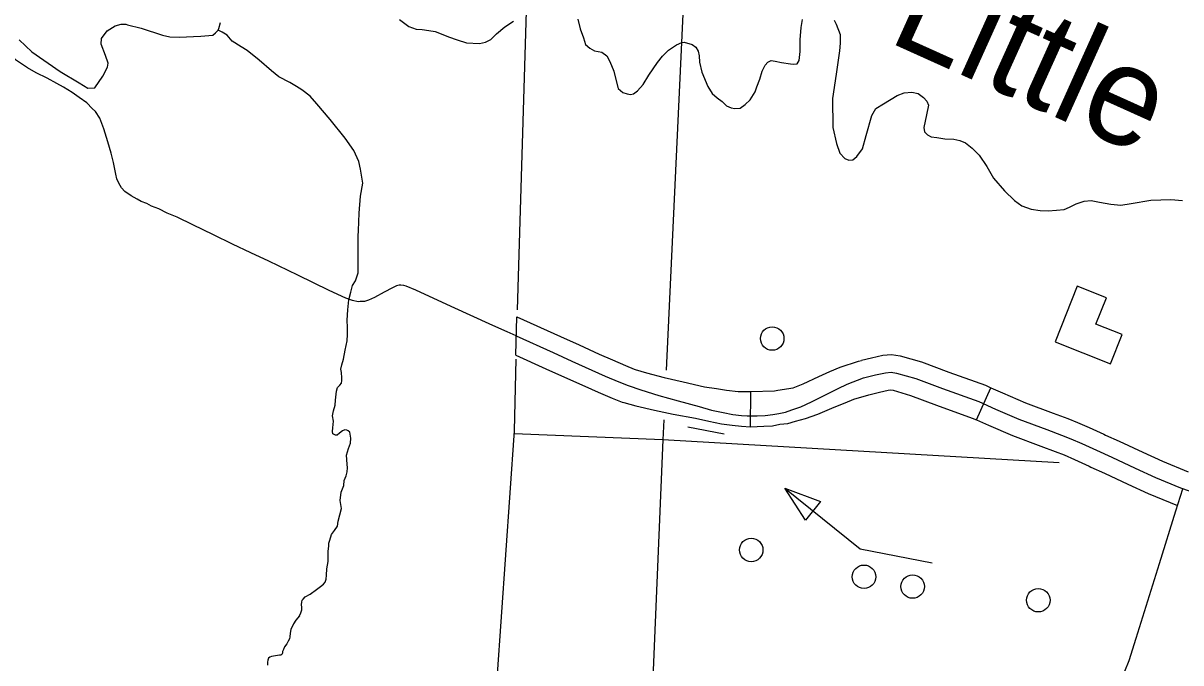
# Model space of a CAD drawing. Extents: x 653372 to 905732, y 627442 to 787275.
# Drawn here: x 671338 to 676272, y 758117 to 760841 of the extents above; entities that cross this region are included whole.
import ezdxf

# ---------------------------------------------------------------- set-up
doc = ezdxf.new("R2010")
doc.units = 0
for name, color, linetype in [('10', 7, 'Continuous'), ('33', 7, 'Continuous'), ('35', 7, 'Continuous'), ('45', 7, 'Continuous'), ('5', 7, 'Continuous'), ('56', 7, 'Continuous'), ('58', 7, 'Continuous'), ('6', 7, 'Continuous')]:
    doc.layers.add(name, color=color, linetype=linetype)

msp = doc.modelspace()

# ---------------------------------------------------------------- linework, layer by layer
at = {"layer": '10'}
msp.add_lwpolyline([(676033.4, 758081.6), (676050.9, 758127.4), (676080.6, 758221.7), (676181.2, 758540.5), (676250.3, 758764.6), (676280.1, 758858.3)], dxfattribs=at)
at = {"layer": '33'}
for points in [[(671356, 760650.5), (671330.4, 760667.9), (671306, 760685.2), (671285.8, 760702.4), (671266.8, 760721.4), (671249.7, 760743.8), (671233.8, 760768), (671224.2, 760783.1), (671194.1, 760817.8), (671164.2, 760850.8), (671139.5, 760876.3), (671108.7, 760898), (671077.2, 760913.2), (671030.2, 760930), (670991, 760944.8), (670888.6, 760990)], [(673439.5, 759509.8), (673400.7, 759526.9), (673339.8, 759553.7), (673161.5, 759635), (673011.3, 759704.7), (672970.3, 759721.4), (672960.3, 759724.6), (672947.3, 759726.2), (672940.2, 759725.2), (672929.4, 759722.6), (672912, 759714.8), (672876.4, 759695.1), (672834.8, 759672.6), (672810.2, 759662.1), (672793.4, 759656.1), (672774.4, 759655.5), (672766.1, 759655.1), (672741.4, 759660), (672712.6, 759670.4), (672641.5, 759703.4), (672508.9, 759768.4), (672385.3, 759827.9), (672308.1, 759863.4), (672230.4, 759900.1), (672149.8, 759940.5), (672061.5, 759982.3), (671994.9, 760014.5), (671951.6, 760032.4), (671916, 760050.1), (671885.5, 760062.3), (671864.5, 760073), (671841, 760082), (671823.5, 760091.4), (671797.9, 760106.4), (671771.7, 760123.8), (671757.4, 760139.7), (671745.6, 760160.2), (671737.2, 760178.2), (671732.5, 760198), (671723.3, 760247.5), (671712.6, 760288.1), (671699.3, 760336.5), (671681.9, 760391), (671669.3, 760425.2), (671664.4, 760436.3), (671646.8, 760465), (671632.4, 760478.5), (671610, 760502.3), (671576.3, 760525.3), (671546.7, 760546.3), (671510.6, 760569.3), (671482.1, 760585), (671440.6, 760607), (671393.3, 760629.8), (671356, 760650.5)]]:
    msp.add_lwpolyline(points, dxfattribs=at)
at = {"layer": '35'}
for points in [[(672941.9, 760856.5), (672981.9, 760826.5), (673012.2, 760816.3), (673039, 760814.6), (673066.7, 760810), (673093.5, 760806.4), (673119.2, 760795.5), (673150.4, 760782.5), (673187.1, 760770.2), (673227.6, 760757.9), (673283.2, 760755.3), (673308.4, 760761), (673331, 760771.5), (673355.3, 760795.8), (673390.5, 760826.3), (673427.4, 760849.3)], [(673702.3, 760857.8), (673712.2, 760817.6), (673725.9, 760778.2), (673734.4, 760751), (673752.4, 760734.7), (673773.4, 760723.8), (673804.8, 760717.3), (673825.7, 760702.8), (673838.9, 760678.2), (673855.3, 760636.9), (673861.8, 760607), (673873.5, 760563), (673894.3, 760545.7), (673911.8, 760540.5), (673925.6, 760537.3), (673939.6, 760540.6), (673956.7, 760553.1), (673980.7, 760580.2), (674005.1, 760619.4), (674042, 760674), (674062.3, 760701.2), (674088.5, 760725.9), (674122.6, 760749), (674145.2, 760759.5), (674154.5, 760760.1), (674188.6, 760750.7), (674204, 760739.1), (674214.6, 760722.1), (674218.6, 760701.6), (674219.7, 760675.5), (674230.5, 760632.5), (674256.5, 760572.3), (674274.1, 760541.2), (674295, 760523.8), (674316.7, 760507.4), (674334.7, 760489.2), (674354.9, 760481.2), (674370.6, 760477.9), (674393.5, 760480), (674414.7, 760495.2), (674436.3, 760515), (674457.7, 760548.7), (674465.2, 760570.7), (674477.9, 760602.8), (674486.7, 760636.9), (674500.5, 760662.5), (674511.1, 760675.1), (674525.2, 760682.1), (674542.7, 760679.8), (674570.4, 760673.4), (674607.9, 760668.5), (674620.8, 760666.3), (674636.7, 760667.7), (674644.5, 760682.3), (674649.4, 760721.1), (674649.9, 760770.3), (674653.4, 760823.1), (674659.1, 760857.3)], [(674794.4, 760854.1), (674802.3, 760837.2), (674820.4, 760793), (674819.3, 760755.9), (674816.5, 760723.5), (674802.4, 760623.7), (674787.2, 760520.2), (674788.1, 760397.6)], [(671374.7, 760719.7), (671496.5, 760635.3), (671576.8, 760587.6), (671614, 760564.2), (671643.5, 760566.2), (671678, 760615.4), (671697.6, 760654.4), (671700.8, 760671.5), (671688.6, 760703.5), (671670.2, 760751.6), (671672.3, 760776.6), (671695.7, 760808.9), (671730.6, 760830.3), (671755.9, 760837.5), (671775.4, 760836.7)], [(671775.4, 760836.7), (671783.3, 760834.9), (671841.3, 760820.2), (671931.3, 760789.6), (671963.6, 760783.1), (672003.5, 760781.9), (672095.5, 760786.6), (672145.7, 760790.6), (672158, 760799.5), (672168.9, 760811.3), (672172, 760818.6), (672179.3, 760844.4)], [(672725.9, 759663.5), (672734.1, 759695.9), (672741.6, 759723.6), (672754.2, 759744.5), (672765.9, 759778), (672766.4, 759816.6), (672765.4, 759872.5), (672765.9, 759933.6), (672767.3, 759958.7), (672770.2, 760032.4), (672775.7, 760104), (672785.3, 760160.3), (672775.8, 760219.3), (672768.8, 760252.1), (672747.6, 760298.6), (672710, 760351.6), (672645.9, 760430.7), (672589.4, 760498.2), (672561.8, 760530.9), (672526, 760558), (672502.5, 760572), (672474.4, 760588.8), (672428, 760612.8), (672396.8, 760638.3), (672344.3, 760683.8), (672292.4, 760724.6), (672266.5, 760741.2), (672229.3, 760765), (672207.4, 760789.6), (672186.6, 760802.8), (672168.9, 760811.3)], [(671320.4, 760770.8), (671374.7, 760719.7)], [(674788.1, 760397.6), (674803.7, 760329.4), (674818.2, 760287.2), (674839.8, 760264.3), (674856.3, 760258.2), (674874, 760259.5), (674890.2, 760273), (674915.3, 760305.6), (674930, 760362.8), (674954.8, 760448.3), (674971.5, 760477.5), (675004.6, 760497.9), (675062.2, 760533.3), (675092.3, 760544.4), (675125.8, 760547.2), (675152.5, 760541.7), (675175.2, 760524.3), (675188.6, 760509.1), (675196.5, 760492.1), (675187.8, 760451.5), (675176.9, 760397.1), (675179.1, 760378.5), (675191.7, 760365.1), (675207.3, 760357.2), (675232.2, 760354.6), (675266.4, 760348.9), (675304.4, 760346.9), (675329.3, 760341.5), (675354, 760331.5), (675382.1, 760309.3), (675411.8, 760278.7), (675444.7, 760230.3), (675472.9, 760181.2), (675519.6, 760126.9), (675562.4, 760086.2), (675594.2, 760063.9), (675633.7, 760049.7), (675671.5, 760043), (675705.8, 760042), (675742.1, 760044.6), (675773.7, 760047.3), (675797.2, 760057.8), (675825.5, 760071.8), (675860.2, 760082.8), (675889, 760085.7), (675925, 760079), (675973, 760071.1), (676015.5, 760066.1), (676060, 760073.1), (676144, 760087.3), (676229.4, 760090.3), (676278.5, 760086)], [(672718.8, 758963), (672716.6, 759000.9), (672724.8, 759029.3), (672732.8, 759052.3), (672734.1, 759073.6), (672731.9, 759090.9), (672730.2, 759098.9), (672723.1, 759105.8), (672717.2, 759108.6), (672709.2, 759108.9), (672698.5, 759105.2), (672686.9, 759094.9), (672676, 759087.3), (672668.7, 759086.8), (672658.2, 759092.5), (672655.8, 759102.5), (672657.6, 759118.4), (672660.5, 759146.3), (672656.5, 759169), (672660.5, 759190.2), (672667.9, 759215.2), (672669.2, 759236.4), (672671.9, 759261.6), (672673, 759274.2), (672678.1, 759289.4), (672687, 759299.1), (672694.6, 759307.8), (672696.2, 759319.1), (672696.6, 759331), (672695.3, 759353), (672691.7, 759367.1), (672695.6, 759385.6), (672703, 759410.7), (672710.8, 759448.3), (672718.6, 759488.7), (672720.1, 759515.9), (672719.6, 759545.1), (672719.3, 759576.6), (672721.9, 759621.1), (672725.9, 759663.5)], [(672515.3, 758317.2), (672521.3, 758329.7), (672526, 758342.9), (672525.6, 758353.2), (672523.7, 758365.6), (672525, 758375.8), (672526.6, 758383.4), (672530.7, 758389), (672539.9, 758397.7), (672561.6, 758410.3), (672588.4, 758429.1), (672604.8, 758442.3), (672618.4, 758452.5), (672624.9, 758460.6), (672629.3, 758473.6), (672630.8, 758490.5), (672631.7, 758518), (672637.3, 758548.5), (672637.8, 758566.7), (672638.6, 758593.3), (672640.7, 758614.6), (672640.7, 758626.9), (672644.6, 758639.7), (672652, 758663.4), (672665.1, 758680.3), (672678.3, 758699.8), (672680.9, 758720.4), (672694.5, 758773.9), (672689.6, 758808.6), (672693.9, 758843.7), (672704.8, 758872), (672706.7, 758893.2), (672714.6, 758912.9), (672719.1, 758930.8), (672719.6, 758947.4), (672718.8, 758963)], [(672515.3, 758317.2), (672500.6, 758299), (672490.4, 758282.9), (672479.2, 758259.3), (672476.5, 758243), (672474.9, 758228.1), (672472.5, 758220), (672467.3, 758208.9), (672461.7, 758197.9), (672451.6, 758185.1), (672447.6, 758174.4), (672443.9, 758164.8), (672443, 758157.7), (672439.8, 758153), (672436.8, 758150.1), (672430, 758149.2), (672396.6, 758143.8), (672389.5, 758141.8), (672383.7, 758136.4), (672380.9, 758128.2), (672379.5, 758119.3), (672379.5, 758107)]]:
    msp.add_lwpolyline(points, dxfattribs=at)
at = {"layer": '45'}
for p, q in [((674438.2, 759122.6), (674438.4, 759272.6)), ((675400.8, 759151.6), (675461.8, 759288.6))]:
    msp.add_line(p, q, dxfattribs=at)
for points in [[(673437.8, 759428.1), (673442, 759591.1), (673627.5, 759506.4), (673706.9, 759470.9), (673792.9, 759432.1), (673849.1, 759406.9), (673904.6, 759382.9), (673942.4, 759368.5), (673946.8, 759366.9)], [(673439.5, 759509.8), (673596.6, 759438.1), (673676.2, 759402.5), (673762.2, 759363.7), (673818.9, 759338.3), (673876.3, 759313.4), (673916.7, 759298), (673971, 759279.1), (674046.7, 759255.5), (674129.1, 759233.5), (674218.4, 759208.9), (674271.3, 759193.6), (674321.4, 759182.6), (674362.1, 759174.9), (674399.3, 759170.2), (674424.1, 759168.9), (674465.6, 759168.8), (674500.7, 759170.7), (674532.2, 759174.5), (674558.4, 759179.7), (674587.1, 759185.3), (674614, 759194.6), (674651.8, 759207.7), (674698, 759228.9), (674765.5, 759263), (674810.6, 759285.4), (674850.3, 759304.3), (674919.9, 759330.7), (674970, 759343.4), (675013, 759352.8), (675036.8, 759354.5), (675060.4, 759351.4), (675142.7, 759327.6), (675256.4, 759285), (675410.5, 759229.4), (675481.9, 759197.6), (675581.4, 759155.5), (675701, 759110.4), (675762.9, 759087.3), (675802.7, 759071.8), (675849.6, 759051.4), (675911.5, 759022.3), (675977, 758993.1), (676077.6, 758946.2), (676163, 758906.8), (676270.7, 758862.1), (676343.4, 758836.2)], [(673437.8, 759428.1), (673565.7, 759369.7), (673645.5, 759334), (673731.4, 759295.3), (673788.7, 759269.6), (673848, 759244), (673891, 759227.5), (673897.7, 759225.2)], [(674910.2, 759405.6), (674952.8, 759416.4), (675002.3, 759427.3), (675039, 759429.8), (675075.8, 759425), (675166.3, 759398.8), (675282.3, 759355.4), (675438.5, 759299), (675461.8, 759288.6)], [(673946.8, 759366.9), (673995.1, 759352.4), (674069.1, 759332.6), (674151.1, 759314.3), (674242.1, 759293.2), (674292.1, 759285.7), (674334.8, 759278), (674385, 759273.3), (674438.4, 759272.6)], [(674438.4, 759272.6), (674540.4, 759275.1), (674554.4, 759277.9), (674619, 759288.4), (674661.5, 759305.8), (674729.1, 759336.7), (674775.9, 759357.6), (674819.7, 759376.4), (674897.3, 759402.4), (674910.3, 759405.1)], [(674947.1, 759260.2), (674987.3, 759270.4), (675023.7, 759278.4), (675034.5, 759279.1), (675045, 759277.8), (675119.1, 759256.3), (675230.5, 759214.6), (675382.5, 759159.8), (675400.8, 759151.6)], [(675461.8, 759288.6), (675511.8, 759266.4), (675609.3, 759225.1), (675727.3, 759180.6), (675789.6, 759157.4), (675831.3, 759141.2), (675880.5, 759119.8), (675942.8, 759090.5), (675949.8, 759087.4)], [(673897.7, 759225.2), (673948.6, 759211.5), (674028.5, 759192.8), (674108.8, 759175.5), (674203.7, 759158.5), (674259.5, 759146.7), (674314.6, 759134.9), (674359.1, 759129.7), (674399.8, 759124.9), (674438.2, 759122.6)], [(674438.2, 759122.6), (674494.6, 759125.2), (674531.6, 759127), (674562.9, 759132.9), (674597, 759137.1), (674629.6, 759145.8), (674671.7, 759157.1), (674724.1, 759176.6), (674794.9, 759206.3), (674840.7, 759225.1), (674878.3, 759239.9), (674942.4, 759259.1), (674947.2, 759259.9)], [(675400.8, 759151.6), (675452, 759128.8), (675553.5, 759085.8), (675674.6, 759040.2), (675736.2, 759017.2), (675774.2, 759002.4), (675818.6, 758983.1), (675880.3, 758954.1), (675888.6, 758950.4)], [(675949.8, 759087.4), (676008.2, 759061.3), (676109.1, 759014.2), (676193.1, 758975.5), (676302.7, 758930)], [(675888.6, 758950.4), (675945.9, 758924.8), (676046.1, 758878.1), (676132.9, 758838.1), (676257.1, 758786.5)]]:
    msp.add_lwpolyline(points, dxfattribs=at)
at = {"layer": '5'}
for points in [[(674243.7, 762883.7), (674078.1, 759363.4)], [(674068.1, 759151.4), (674064.1, 759067.3)], [(674064.1, 759067.3), (673430, 759093)], [(674064.1, 759067.3), (674005.6, 757679.8)], [(675753.7, 758969.3), (674064.1, 759067.3)]]:
    msp.add_lwpolyline(points, dxfattribs=at)
at = {"layer": '56'}
for p, q in [((674671.9, 758724.9), (674584.5, 758860.5)), ((674584.5, 758860.5), (674735.7, 758804.5)), ((674735.7, 758804.5), (674671.9, 758724.9))]:
    msp.add_line(p, q, dxfattribs=at)
for points in [[(674170.4, 759122.7), (674326, 759092.3)], [(674584.5, 758860.5), (674904.9, 758603.3), (675211.2, 758543.5)]]:
    msp.add_lwpolyline(points, dxfattribs=at)
for centre in [(674530.2, 759498.2), (674440.9, 758597.9), (674921.4, 758483.5), (675128.6, 758441.9), (675664.1, 758383.7)]:
    msp.add_circle(centre, 50, dxfattribs=at)
at = {"layer": '58'}
msp.add_lwpolyline([(675736, 759484.6), (675972, 759390.6), (676021.6, 759515.2), (675909.9, 759559.6), (675954.3, 759671.1), (675830, 759720.6)], close=True, dxfattribs=at)
at = {"layer": '6'}
for points in [[(670351.9, 761886.1), (671546.6, 761827.2), (671601, 763125.3), (672884.7, 763061.8), (672838.5, 761741.2), (673505.9, 761695.3), (673442.9, 759621)], [(673437.4, 759410.1), (673430.8, 759104.5), (673338.7, 757785.1), (672680.7, 757816.1), (672621.9, 756809), (673435.5, 756658.3)]]:
    msp.add_lwpolyline(points, dxfattribs=at)

# ---------------------------------------------------------------- texts
at = {"layer": '35'}
msp.add_text('Little', height=422.4, rotation=335.7463, dxfattribs=at).set_placement((675014.4, 760766.3))

doc.saveas('drawing.dxf')
